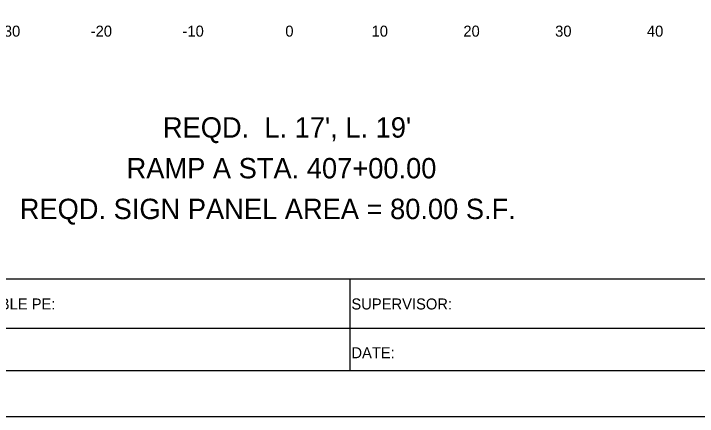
# Model space of a CAD drawing. Extents: x 2193008 to 2198143, y 1236112 to 1237864.
# Drawn here: x 2195924.6 to 2195999.1, y 1237118 to 1237162 of the extents above; entities that cross this region are included whole.
import ezdxf

# ---------------------------------------------------------------- set-up
doc = ezdxf.new("R2010")
doc.units = 0
for name, color, linetype in [('ANNO-TXT', 7, 'Continuous'), ('Level 55', 7, 'Continuous'), ('LIMT-CSLINE', 7, 'Continuous'), ('M-ROADS', 7, 'Continuous'), ('SHT-BNDRY', 7, 'Continuous')]:
    doc.layers.add(name, color=color, linetype=linetype)

msp = doc.modelspace()

# ---------------------------------------------------------------- linework, layer by layer
msp.add_lwpolyline([(2195914.707, 1237133.046), (2196214.707, 1237133.046), (2196214.707, 1237323.046), (2195914.707, 1237323.046)], close=True)
at = {"layer": 'M-ROADS'}
msp.add_lwpolyline([(2195889.71, 1237118.036), (2196229.71, 1237118.036), (2196229.71, 1237338.036), (2195889.71, 1237338.036)], close=True, dxfattribs=at)
at = {"layer": 'SHT-BNDRY'}
for p, q in [((2195961.229, 1237133.046), (2195961.229, 1237123.036)), ((2195914.707, 1237127.646), (2196070.334, 1237127.646))]:
    msp.add_line(p, q, dxfattribs=at)
msp.add_lwpolyline([(2195902.21, 1237123.036), (2196224.71, 1237123.036), (2196224.71, 1237333.036), (2195902.21, 1237333.036)], close=True, dxfattribs=at)

# ---------------------------------------------------------------- texts
at = {"layer": 'ANNO-TXT'}
for s, p in [('RESPONSIBLE PE:', (2195914.801, 1237129.69)), ('SUPERVISOR:', (2195961.405, 1237129.69)), ('DATE:', (2195961.405, 1237124.371))]:
    msp.add_text(s, height=1.2, rotation=360, dxfattribs=at).set_placement(p)
at = {"layer": 'Level 55'}
for s, p in [(" REQD.  L. 17', L. 19'", (2195940.04, 1237148.431)), ('RAMP A STA. 407+00.00 ', (2195936.909, 1237143.989)), ('REQD. SIGN PANEL AREA = 80.00 S.F.', (2195925.267, 1237139.547))]:
    msp.add_text(s, height=2.22092, dxfattribs=at).set_placement(p)
at = {"layer": 'LIMT-CSLINE'}
for s, p in [('-30', (2195923.003, 1237159.446)), ('-20', (2195933.003, 1237159.446)), ('-10', (2195943.003, 1237159.446)), ('0', (2195954.206, 1237159.446)), ('10', (2195963.606, 1237159.446)), ('20', (2195973.606, 1237159.446)), ('30', (2195983.606, 1237159.446)), ('40', (2195993.606, 1237159.446))]:
    msp.add_text(s, height=1.2, dxfattribs=at).set_placement(p)

doc.saveas('drawing.dxf')
